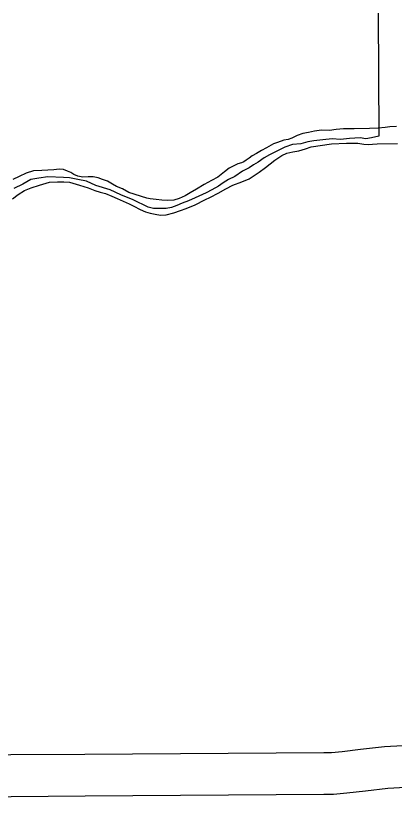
# Model space of a CAD drawing. Extents: x -939622 to -934222, y 1383701 to 1385301.
# Drawn here: x -936373.29 to -936365.16, y 1384641.87 to 1384658.9 of the extents above; entities that cross this region are included whole.
import ezdxf

# ---------------------------------------------------------------- set-up
doc = ezdxf.new("R2010")
doc.units = 0
for name, color, linetype in [('10', 7, 'Continuous'), ('2', 7, 'Continuous'), ('9', 7, 'Continuous'), ('Level 2', 7, 'Continuous'), ('Level 9', 7, 'Continuous')]:
    doc.layers.add(name, color=color, linetype=linetype)

msp = doc.modelspace()

# ---------------------------------------------------------------- linework, layer by layer
at = {"layer": '10'}
for points in [[(-936351.743, 1384643.749), (-936356.435, 1384643.488), (-936356.954, 1384643.467), (-936358.53, 1384643.335), (-936358.908, 1384643.335), (-936360.505, 1384643.329), (-936360.942, 1384643.298), (-936361.955, 1384643.257), (-936362.196, 1384643.247), (-936363.178, 1384643.261), (-936363.708, 1384643.257), (-936364.163, 1384643.26), (-936364.333, 1384643.242), (-936364.974, 1384643.194), (-936365.369, 1384643.173), (-936365.88, 1384643.115), (-936366.274, 1384643.068), (-936366.507, 1384643.045), (-936366.673, 1384643.046), (-936371.81, 1384643.008)], [(-936371.81, 1384643.008), (-936373.399, 1384642.997), (-936381.246, 1384642.918), (-936383.423, 1384642.946), (-936383.649, 1384642.951), (-936383.938, 1384642.883), (-936384.178, 1384642.754), (-936385.035, 1384642.271), (-936383.801, 1384640.09)], [(-936351.686, 1384642.851), (-936356.392, 1384642.589), (-936356.898, 1384642.568), (-936358.493, 1384642.435), (-936358.907, 1384642.435), (-936360.472, 1384642.429), (-936360.891, 1384642.399), (-936361.916, 1384642.358), (-936362.184, 1384642.347), (-936363.182, 1384642.361), (-936363.708, 1384642.357), (-936364.117, 1384642.36), (-936364.252, 1384642.345), (-936364.917, 1384642.296), (-936365.294, 1384642.276), (-936365.776, 1384642.221), (-936366.177, 1384642.173), (-936366.464, 1384642.145), (-936366.671, 1384642.146), (-936371.803, 1384642.108)], [(-936371.803, 1384642.108), (-936373.392, 1384642.097), (-936381.247, 1384642.018), (-936383.439, 1384642.046), (-936383.555, 1384642.049), (-936383.617, 1384642.034), (-936383.744, 1384641.966), (-936383.808, 1384641.93), (-936383.018, 1384640.534)]]:
    msp.add_lwpolyline(points, dxfattribs=at)
at = {"layer": '2'}
msp.add_lwpolyline([(-936365.502, 1384658.959), (-936365.485, 1384656.309), (-936365.649, 1384656.274), (-936365.765, 1384656.256), (-936365.892, 1384656.273), (-936366.122, 1384656.258), (-936366.311, 1384656.24), (-936366.494, 1384656.25), (-936366.691, 1384656.229), (-936366.883, 1384656.209), (-936367.017, 1384656.19), (-936367.163, 1384656.149), (-936367.345, 1384656.129), (-936367.509, 1384656.076), (-936367.695, 1384655.978), (-936367.837, 1384655.907), (-936367.952, 1384655.841), (-936368.085, 1384655.75), (-936368.179, 1384655.693), (-936368.276, 1384655.63), (-936368.415, 1384655.56), (-936368.58, 1384655.444), (-936368.716, 1384655.38), (-936368.831, 1384655.304), (-936368.937, 1384655.235), (-936369.079, 1384655.158), (-936369.197, 1384655.092), (-936369.437, 1384654.986), (-936369.582, 1384654.918), (-936369.713, 1384654.869), (-936369.829, 1384654.818), (-936369.941, 1384654.776), (-936370.061, 1384654.757), (-936370.181, 1384654.751), (-936370.328, 1384654.752), (-936370.446, 1384654.785), (-936370.771, 1384654.941), (-936371.032, 1384655.051), (-936371.263, 1384655.159), (-936371.574, 1384655.249), (-936371.769, 1384655.34), (-936371.956, 1384655.377), (-936372.14, 1384655.413), (-936372.269, 1384655.425), (-936372.599, 1384655.436), (-936372.797, 1384655.41), (-936372.967, 1384655.375), (-936373.141, 1384655.276), (-936373.336, 1384655.183)], dxfattribs=at)
at = {"layer": '9'}
for points in [[(-936365.107, 1384656.518), (-936365.25, 1384656.514), (-936365.355, 1384656.499), (-936365.502, 1384656.486), (-936365.69, 1384656.478), (-936366.02, 1384656.468), (-936366.248, 1384656.465), (-936366.404, 1384656.451), (-936366.55, 1384656.432), (-936366.721, 1384656.442), (-936366.868, 1384656.42), (-936367.002, 1384656.389), (-936367.124, 1384656.37), (-936367.243, 1384656.325), (-936367.361, 1384656.267), (-936367.439, 1384656.241), (-936367.531, 1384656.223), (-936367.665, 1384656.177), (-936367.751, 1384656.145), (-936367.901, 1384656.059), (-936368.011, 1384656.005), (-936368.117, 1384655.938), (-936368.209, 1384655.885)], [(-936372.569, 1384655.32), (-936372.396, 1384655.331), (-936372.258, 1384655.329), (-936372.14, 1384655.323), (-936371.923, 1384655.257), (-936371.735, 1384655.196), (-936371.589, 1384655.14), (-936371.477, 1384655.105), (-936371.366, 1384655.075), (-936371.226, 1384655.018), (-936371.111, 1384654.971), (-936370.98, 1384654.911), (-936370.856, 1384654.855), (-936370.752, 1384654.803), (-936370.621, 1384654.735), (-936370.506, 1384654.684), (-936370.403, 1384654.654), (-936370.258, 1384654.625), (-936370.174, 1384654.609), (-936370.06, 1384654.616), (-936369.893, 1384654.66), (-936369.754, 1384654.709), (-936369.626, 1384654.752), (-936369.433, 1384654.835), (-936369.226, 1384654.944), (-936369.108, 1384654.998), (-936368.942, 1384655.087), (-936368.777, 1384655.179), (-936368.629, 1384655.253), (-936368.436, 1384655.33), (-936368.276, 1384655.392), (-936368.164, 1384655.468), (-936368.061, 1384655.537), (-936367.923, 1384655.637), (-936367.823, 1384655.715), (-936367.72, 1384655.796), (-936367.576, 1384655.897), (-936367.466, 1384655.945), (-936367.338, 1384655.973), (-936367.204, 1384655.995), (-936367.067, 1384656.038), (-936366.942, 1384656.081), (-936366.506, 1384656.147), (-936366.182, 1384656.16), (-936365.942, 1384656.157), (-936365.81, 1384656.137), (-936365.717, 1384656.131), (-936365.624, 1384656.136), (-936365.522, 1384656.148), (-936365.087, 1384656.155)], [(-936368.209, 1384655.885), (-936368.276, 1384655.835), (-936368.341, 1384655.791), (-936368.388, 1384655.759), (-936368.438, 1384655.74), (-936368.519, 1384655.713), (-936368.616, 1384655.665), (-936368.705, 1384655.624), (-936368.805, 1384655.545), (-936368.949, 1384655.43), (-936369.085, 1384655.354), (-936369.244, 1384655.268), (-936369.404, 1384655.173), (-936369.542, 1384655.091), (-936369.654, 1384655.025), (-936369.776, 1384654.967), (-936369.892, 1384654.936), (-936370.027, 1384654.927), (-936370.15, 1384654.932), (-936370.273, 1384654.95), (-936370.403, 1384654.964), (-936370.472, 1384654.974), (-936370.859, 1384655.098), (-936370.999, 1384655.175), (-936371.124, 1384655.229), (-936371.212, 1384655.281), (-936371.319, 1384655.341), (-936371.428, 1384655.38), (-936371.522, 1384655.416), (-936371.631, 1384655.437), (-936371.736, 1384655.434), (-936371.852, 1384655.431), (-936371.955, 1384655.449), (-936372.046, 1384655.488), (-936372.11, 1384655.532), (-936372.18, 1384655.56), (-936372.265, 1384655.593), (-936372.358, 1384655.603), (-936372.475, 1384655.587), (-936372.729, 1384655.571), (-936372.912, 1384655.563), (-936373.067, 1384655.516), (-936373.221, 1384655.44), (-936373.351, 1384655.382)], [(-936373.36, 1384654.966), (-936373.243, 1384655.057), (-936373.104, 1384655.142), (-936372.962, 1384655.197), (-936372.78, 1384655.257), (-936372.569, 1384655.32)]]:
    msp.add_lwpolyline(points, dxfattribs=at)
at = {"layer": 'Level 2'}
msp.add_lwpolyline([(-936365.502, 1384658.959), (-936365.485, 1384656.309), (-936365.649, 1384656.274), (-936365.765, 1384656.256), (-936365.892, 1384656.273), (-936366.122, 1384656.258), (-936366.311, 1384656.24), (-936366.494, 1384656.25), (-936366.691, 1384656.229), (-936366.883, 1384656.209), (-936367.017, 1384656.19), (-936367.163, 1384656.149), (-936367.345, 1384656.129), (-936367.509, 1384656.076), (-936367.695, 1384655.978), (-936367.837, 1384655.907), (-936367.952, 1384655.841), (-936368.085, 1384655.75), (-936368.179, 1384655.693), (-936368.276, 1384655.63), (-936368.415, 1384655.56), (-936368.58, 1384655.444), (-936368.716, 1384655.38), (-936368.831, 1384655.304), (-936368.937, 1384655.235), (-936369.079, 1384655.158), (-936369.197, 1384655.092), (-936369.437, 1384654.986), (-936369.582, 1384654.918), (-936369.713, 1384654.869), (-936369.829, 1384654.818), (-936369.941, 1384654.776), (-936370.061, 1384654.757), (-936370.181, 1384654.751), (-936370.328, 1384654.752), (-936370.446, 1384654.785), (-936370.771, 1384654.941), (-936371.032, 1384655.051), (-936371.263, 1384655.159), (-936371.574, 1384655.249), (-936371.769, 1384655.34), (-936371.956, 1384655.377), (-936372.14, 1384655.413), (-936372.269, 1384655.425), (-936372.599, 1384655.436), (-936372.797, 1384655.41), (-936372.967, 1384655.375), (-936373.141, 1384655.276), (-936373.336, 1384655.183)], dxfattribs=at)
at = {"layer": 'Level 9'}
for points in [[(-936365.107, 1384656.518), (-936365.25, 1384656.514), (-936365.355, 1384656.499), (-936365.502, 1384656.486), (-936365.69, 1384656.478), (-936366.02, 1384656.468), (-936366.248, 1384656.465), (-936366.404, 1384656.451), (-936366.55, 1384656.432), (-936366.721, 1384656.442), (-936366.868, 1384656.42), (-936367.002, 1384656.389), (-936367.124, 1384656.37), (-936367.243, 1384656.325), (-936367.361, 1384656.267), (-936367.439, 1384656.241), (-936367.531, 1384656.223), (-936367.665, 1384656.177), (-936367.751, 1384656.145), (-936367.901, 1384656.059), (-936368.011, 1384656.005), (-936368.117, 1384655.938), (-936368.209, 1384655.885)], [(-936372.569, 1384655.32), (-936372.396, 1384655.331), (-936372.258, 1384655.329), (-936372.14, 1384655.323), (-936371.923, 1384655.257), (-936371.735, 1384655.196), (-936371.589, 1384655.14), (-936371.477, 1384655.105), (-936371.366, 1384655.075), (-936371.226, 1384655.018), (-936371.111, 1384654.971), (-936370.98, 1384654.911), (-936370.856, 1384654.855), (-936370.752, 1384654.803), (-936370.621, 1384654.735), (-936370.506, 1384654.684), (-936370.403, 1384654.654), (-936370.258, 1384654.625), (-936370.174, 1384654.609), (-936370.06, 1384654.616), (-936369.893, 1384654.66), (-936369.754, 1384654.709), (-936369.626, 1384654.752), (-936369.433, 1384654.835), (-936369.226, 1384654.944), (-936369.108, 1384654.998), (-936368.942, 1384655.087), (-936368.777, 1384655.179), (-936368.629, 1384655.253), (-936368.436, 1384655.33), (-936368.276, 1384655.392), (-936368.164, 1384655.468), (-936368.061, 1384655.537), (-936367.923, 1384655.637), (-936367.823, 1384655.715), (-936367.72, 1384655.796), (-936367.576, 1384655.897), (-936367.466, 1384655.945), (-936367.338, 1384655.973), (-936367.204, 1384655.995), (-936367.067, 1384656.038), (-936366.942, 1384656.081), (-936366.506, 1384656.147), (-936366.182, 1384656.16), (-936365.942, 1384656.157), (-936365.81, 1384656.137), (-936365.717, 1384656.131), (-936365.624, 1384656.136), (-936365.522, 1384656.148), (-936365.087, 1384656.155)], [(-936368.209, 1384655.885), (-936368.276, 1384655.835), (-936368.341, 1384655.791), (-936368.388, 1384655.759), (-936368.438, 1384655.74), (-936368.519, 1384655.713), (-936368.616, 1384655.665), (-936368.705, 1384655.624), (-936368.805, 1384655.545), (-936368.949, 1384655.43), (-936369.085, 1384655.354), (-936369.244, 1384655.268), (-936369.404, 1384655.173), (-936369.542, 1384655.091), (-936369.654, 1384655.025), (-936369.776, 1384654.967), (-936369.892, 1384654.936), (-936370.027, 1384654.927), (-936370.15, 1384654.932), (-936370.273, 1384654.95), (-936370.403, 1384654.964), (-936370.472, 1384654.974), (-936370.859, 1384655.098), (-936370.999, 1384655.175), (-936371.124, 1384655.229), (-936371.212, 1384655.281), (-936371.319, 1384655.341), (-936371.428, 1384655.38), (-936371.522, 1384655.416), (-936371.631, 1384655.437), (-936371.736, 1384655.434), (-936371.852, 1384655.431), (-936371.955, 1384655.449), (-936372.046, 1384655.488), (-936372.11, 1384655.532), (-936372.18, 1384655.56), (-936372.265, 1384655.593), (-936372.358, 1384655.603), (-936372.475, 1384655.587), (-936372.729, 1384655.571), (-936372.912, 1384655.563), (-936373.067, 1384655.516), (-936373.221, 1384655.44), (-936373.351, 1384655.382)], [(-936373.36, 1384654.966), (-936373.243, 1384655.057), (-936373.104, 1384655.142), (-936372.962, 1384655.197), (-936372.78, 1384655.257), (-936372.569, 1384655.32)]]:
    msp.add_lwpolyline(points, dxfattribs=at)

doc.saveas('drawing.dxf')
